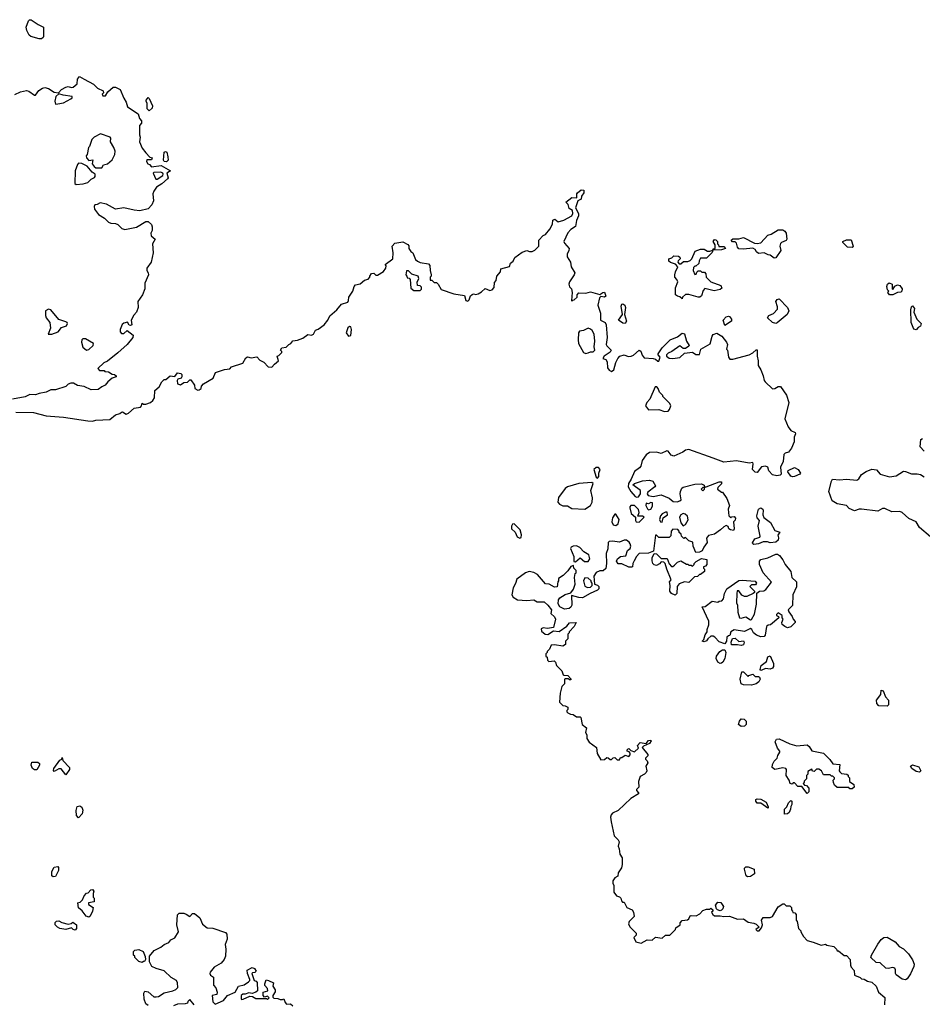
# Model space of a CAD drawing. Extents: x 2029826 to 2248070, y 228728 to 402406.
# Tile 357 of 368: x 2158637 to 2166429, y 353010 to 361509. Entities that reach past the tile are written whole.
import ezdxf

# ---------------------------------------------------------------- set-up
doc = ezdxf.new("R2010")
doc.units = 0

msp = doc.modelspace()

# ---------------------------------------------------------------- linework, layer by layer
at = {"layer": '0CON10XD'}
for points in [[(2158805, 361343.1), (2158734.2, 361364.2), (2158718.8, 361375), (2158698.8, 361415), (2158693.3, 361445), (2158712.3, 361497.7), (2158721.7, 361508.3), (2158735, 361508.8), (2158795.9, 361465.9), (2158843.6, 361443.6), (2158843.3, 361365), (2158840, 361355), (2158825, 361344.2), (2158805, 361343.1)], [(2158595, 360863.8), (2158642.7, 360887.3), (2158695, 360896.2), (2158715, 360892), (2158765, 360857.5), (2158775, 360857.5), (2158803.6, 360896.4), (2158835, 360918.6), (2158855, 360923.5), (2158885, 360914.5), (2158935, 360883.3), (2158971.7, 360878.3), (2158996.7, 360905), (2159035, 360926), (2159055, 360931.2), (2159085, 360922.5), (2159100, 360925), (2159132.5, 360955), (2159137.5, 360995), (2159153, 361017), (2159195, 360996.7), (2159275, 360953.3), (2159307.7, 360917.7), (2159357.5, 360895), (2159361.7, 360878.3), (2159350, 360865), (2159355, 360852.5), (2159378.3, 360851.7), (2159397.5, 360885), (2159445, 360926.7), (2159465, 360926), (2159503.8, 360905), (2159535, 360830), (2159556.2, 360796.2), (2159567, 360757), (2159660, 360695), (2159670, 360655), (2159690, 360635), (2159690, 360615), (2159670, 360595), (2159670, 360515), (2159677.5, 360495), (2159672.5, 360455), (2159695, 360400), (2159725, 360360), (2159761.7, 360321.7), (2159780, 360315), (2159775, 360300), (2159735, 360300), (2159732.5, 360285), (2159742.5, 360265), (2159758.3, 360258.3), (2159775, 360240), (2159859.3, 360249.3), (2159940, 360205), (2159907.1, 360182.9), (2159917.8, 360145), (2159912.9, 360135), (2159865, 360092), (2159817, 360063), (2159795, 360027.5), (2159786.7, 360005), (2159791.2, 359945), (2159778.3, 359911.7), (2159745, 359877.5), (2159675, 359860), (2159625, 359864.2), (2159535, 359883.3), (2159465, 359872.5), (2159386.2, 359916.2), (2159330.7, 359929.3), (2159305, 359912.5), (2159285, 359910), (2159280, 359895), (2159283.9, 359873.9), (2159317, 359827), (2159370, 359795), (2159405, 359760), (2159425, 359752.5), (2159465, 359750), (2159485, 359740), (2159520, 359705), (2159545, 359697.5), (2159645, 359717.5), (2159725, 359767.5), (2159747, 359767), (2159775, 359740), (2159781.7, 359721.7), (2159781.7, 359688.3), (2159770, 359665), (2159773, 359643), (2159806.7, 359615), (2159782.5, 359575), (2159790, 359495), (2159771.2, 359415), (2159733.3, 359365), (2159733.6, 359343.6), (2159746.7, 359325), (2159750, 359305), (2159718.6, 359235), (2159718, 359185), (2159696.7, 359135), (2159657.5, 359075), (2159661.2, 359025), (2159646, 358985), (2159622.7, 358957.3), (2159600, 358915), (2159606, 358875), (2159595, 358868.8), (2159581.7, 358871.7), (2159566.7, 358896.7), (2159535, 358890), (2159522.3, 358877.7), (2159503.8, 358835), (2159503.8, 358815), (2159515, 358800), (2159535, 358800), (2159565, 358826.7), (2159617.5, 358785), (2159612.5, 358765), (2159564.1, 358705.9), (2159485, 358632.5), (2159395, 358560), (2159363.6, 358546.4), (2159311.7, 358498.3), (2159325, 358480), (2159365, 358480), (2159373, 358473), (2159405, 358470), (2159435, 358450), (2159457, 358447), (2159470, 358435), (2159470, 358425), (2159436.4, 358413.6), (2159397, 358383), (2159376.4, 358353.6), (2159345, 358340), (2159315, 358317.5), (2159255, 358312.5), (2159195, 358342.5), (2159135, 358350), (2159101.7, 358371.7), (2159078.3, 358371.7), (2159055, 358362.5), (2159035, 358343.3), (2158945, 358312.5), (2158905, 358312.5), (2158865, 358293.3), (2158805, 358282.5), (2158775, 358270), (2158725, 358273.3), (2158685, 358253.8), (2158575, 358233.3)], [(2158945, 360780), (2158965, 360782.5), (2159015, 360792.5), (2159080, 360825), (2159090, 360835), (2159090, 360845), (2159013, 360857), (2158975, 360870), (2158950, 360845), (2158940, 360805), (2158945, 360780)], [(2159755, 360722.5), (2159738.3, 360738.3), (2159736.7, 360786.7), (2159730, 360805), (2159730, 360815), (2159745, 360837.5), (2159755, 360827.5), (2159783.8, 360765), (2159780, 360745), (2159755, 360722.5)], [(2159345, 360230), (2159360, 360255), (2159396.1, 360263.9), (2159435, 360300), (2159457.5, 360345), (2159460, 360375), (2159450, 360405), (2159420, 360455), (2159422.5, 360485), (2159417.5, 360495), (2159335, 360522.5), (2159280, 360495), (2159260, 360475), (2159240, 360415), (2159230, 360405), (2159220, 360345), (2159210, 360335), (2159212.5, 360315), (2159235, 360292.5), (2159268.3, 360298.3), (2159262.5, 360265), (2159280.7, 360240.7), (2159295, 360230), (2159345, 360230)], [(2159905, 360282), (2159885, 360283.3), (2159878.8, 360295), (2159884.3, 360365), (2159895, 360372), (2159908, 360365), (2159915.6, 360325.6), (2159918.8, 360295), (2159905, 360282)], [(2159125, 360087.5), (2159185, 360093.3), (2159226.1, 360103.9), (2159255, 360133.3), (2159283, 360147), (2159290, 360155), (2159290, 360175), (2159263.6, 360193.6), (2159220, 360245), (2159175, 360267.5), (2159145, 360270), (2159135, 360260), (2159116.7, 360205), (2159113.6, 360093.6), (2159125, 360087.5)], [(2159811.7, 360131.7), (2159825, 360132.5), (2159872.5, 360165), (2159876.7, 360175), (2159872.5, 360185), (2159855, 360193.8), (2159795, 360190), (2159790, 360185), (2159811.7, 360131.7)], [(2158605, 358121.2), (2158755, 358118.8), (2158865, 358088), (2159015, 358079.2), (2159225, 358045.8), (2159265, 358044), (2159295, 358052), (2159415, 358056.2), (2159465, 358097.5), (2159501.7, 358108.3), (2159515, 358120), (2159525, 358122.5), (2159555, 358103.3), (2159575, 358111.2), (2159624.1, 358155.9), (2159680, 358165), (2159690, 358175), (2159695, 358200), (2159705, 358190), (2159725, 358190), (2159765, 358203.3), (2159787.3, 358222.7), (2159800, 358245), (2159803, 358307), (2159840, 358340), (2159865, 358382.5), (2159885, 358402.5), (2159898.3, 358401.7), (2159935, 358433.3), (2159975, 358430), (2160000.7, 358459.3), (2160027.5, 358455), (2160036.7, 358445), (2160037.5, 358425), (2160030, 358415), (2160003.3, 358406.7), (2159997, 358393), (2160000, 358365), (2160025, 358356.7), (2160055, 358377.5), (2160085, 358380), (2160105, 358400), (2160115, 358400), (2160146.2, 358355), (2160150, 358325), (2160175, 358310), (2160187.7, 358312.3), (2160202.5, 358325), (2160207.5, 358345), (2160225, 358366.7), (2160306.7, 358415), (2160327, 358463), (2160405, 358490), (2160450, 358495), (2160466.4, 358513.6), (2160562.5, 358545), (2160590.7, 358589.3), (2160605, 358597.5), (2160635, 358591.2), (2160685, 358597.5), (2160710.7, 358570.7), (2160745, 358552.5), (2160783, 358513), (2160815, 358510), (2160837.5, 358535), (2160870, 358565), (2160860, 358605), (2160875, 358610), (2160900, 358635), (2160900, 358645), (2160890, 358655), (2160900, 358675), (2160938.3, 358681.7), (2160960, 358705), (2160976.7, 358713.3), (2160995, 358737.5), (2161035, 358742.5), (2161081.7, 358758.3), (2161125, 358792.5), (2161155, 358786.7), (2161172.5, 358795), (2161191.7, 358828.3), (2161215, 358837.5), (2161266.4, 358873.6), (2161296.7, 358915), (2161315, 358952.5), (2161376.4, 359003.6), (2161415, 359053.3), (2161469.5, 359070.5), (2161476.7, 359085), (2161478.8, 359115), (2161513.3, 359165), (2161523.8, 359205), (2161535, 359220), (2161575, 359230), (2161615, 359260), (2161645, 359270), (2161660, 359285), (2161660, 359295), (2161675, 359317.5), (2161695, 359320), (2161713, 359303), (2161725, 359302.5), (2161776.7, 359335), (2161797.5, 359365), (2161800, 359385), (2161792.5, 359395), (2161857.5, 359445), (2161860, 359495), (2161853.3, 359555), (2161875, 359580), (2161945, 359590), (2161988.3, 359568.3), (2161997, 359557), (2161997.5, 359535), (2162015, 359507.5), (2162032.5, 359495), (2162055, 359440), (2162070, 359425), (2162093, 359413), (2162165, 359400), (2162178.3, 359388.3), (2162180, 359345), (2162190, 359305), (2162190, 359295), (2162180, 359285), (2162181.7, 359261.7), (2162195, 359260), (2162215, 359240), (2162235, 359240), (2162250, 359225), (2162275, 359180), (2162385, 359142.5), (2162478.3, 359128.3), (2162487.5, 359085), (2162505, 359080), (2162518.8, 359091.2), (2162527.5, 359125), (2162543, 359137), (2162555, 359142.5), (2162575, 359137.5), (2162595, 359142.5), (2162625, 359160), (2162655, 359187.5), (2162695, 359170), (2162715, 359177.5), (2162733.6, 359196.4), (2162735, 359240), (2162751.7, 359258.3), (2162757.5, 359295), (2162787, 359333), (2162791.7, 359358.3), (2162865, 359377.5), (2162873.9, 359406.1), (2162897.5, 359425), (2162912.5, 359455), (2162975, 359503.3), (2163015, 359517.5), (2163038.3, 359508.3), (2163061.7, 359508.3), (2163085, 359520), (2163120, 359555), (2163120, 359605), (2163157.5, 359645), (2163177.5, 359655), (2163215, 359700), (2163237.5, 359745), (2163240.7, 359779.3), (2163257, 359787), (2163285, 359762.5), (2163335, 359777.5), (2163404, 359815), (2163411.9, 359835), (2163410.7, 359860.7), (2163380, 359880), (2163372.7, 359912.7), (2163352.5, 359935), (2163405, 359972.5), (2163448.3, 359971.7), (2163447.5, 360005), (2163452.5, 360015), (2163485, 360040), (2163508.3, 360038.3), (2163506.2, 360015), (2163487.5, 359985), (2163485, 359960), (2163456.2, 359943.8), (2163436.2, 359885), (2163460, 359835), (2163461.4, 359815), (2163444.3, 359775.7), (2163435.6, 359725), (2163395, 359697.5)], [(2163395, 359697.5), (2163370, 359670), (2163334.4, 359595), (2163339.6, 359579.6), (2163380, 359535), (2163377.8, 359515), (2163363.1, 359485), (2163363.1, 359463.1), (2163392.5, 359415), (2163397.5, 359375), (2163428.8, 359325), (2163424, 359305), (2163384, 359245), (2163377.5, 359225), (2163383, 359203), (2163400, 359185), (2163407.5, 359155), (2163400, 359085), (2163405, 359080), (2163411.7, 359088.3), (2163425, 359090), (2163450, 359115), (2163450, 359135), (2163465, 359150), (2163525, 359147.5), (2163565, 359160), (2163645, 359137.5), (2163670, 359155), (2163685, 359156.7), (2163697, 359123), (2163685, 359113.3), (2163655, 359120), (2163641.2, 359108.8), (2163627.5, 359045), (2163652.5, 358975), (2163652.5, 358915), (2163692.5, 358895), (2163700, 358875), (2163710, 358765), (2163700, 358705), (2163705, 358692.5), (2163743.3, 358655), (2163735, 358640), (2163682.5, 358605), (2163670, 358585), (2163696.7, 358576.7), (2163707.5, 358555), (2163712.5, 358505), (2163725, 358482.5), (2163745, 358473.3), (2163767.5, 358485), (2163785, 358550), (2163800, 358585), (2163817.5, 358605), (2163855, 358616.2), (2163890.7, 358600.7), (2163916.2, 358603.8), (2163936.1, 358613.9), (2163985, 358657.5), (2163998.3, 358648.3), (2164011.7, 358611.7), (2164028.8, 358588.8), (2164105, 358583.3), (2164125, 358577.5), (2164145, 358560), (2164155, 358560), (2164167.5, 358595), (2164150, 358615), (2164150, 358625), (2164182.5, 358675), (2164252.5, 358745), (2164315, 358770), (2164355, 358803.8), (2164377.5, 358797.5), (2164392.5, 358735), (2164417, 358697), (2164415, 358690), (2164385, 358670), (2164365, 358670), (2164335, 358692.5), (2164266.1, 358643.9), (2164235, 358630), (2164220, 358615), (2164220, 358605), (2164245, 358586.7), (2164275, 358584), (2164337, 358593), (2164375, 358630), (2164445, 358637.5), (2164475, 358620), (2164505, 358620), (2164517.5, 358665), (2164599.3, 358710.7), (2164613.9, 358776.1), (2164625, 358792.5), (2164655, 358802.5), (2164697.7, 358777.7), (2164740, 358725), (2164747.5, 358705), (2164740, 358665), (2164747.5, 358655), (2164757.5, 358595), (2164768.3, 358578.3), (2164795, 358577.5), (2164935, 358616.7), (2164966.1, 358633.9), (2164995, 358660), (2165005, 358660), (2165002.5, 358605), (2165013, 358563), (2165013.3, 358525), (2165036.4, 358486.4), (2165056.7, 358435), (2165063.3, 358395), (2165072.3, 358382.3), (2165135, 358323.3), (2165155, 358323.8), (2165185, 358342), (2165205, 358343.8), (2165257.9, 358267.9), (2165276.2, 358205), (2165243.6, 358063.6), (2165270, 357995), (2165295, 357962), (2165331.2, 357945), (2165334.2, 357935), (2165323.1, 357905), (2165324.3, 357865), (2165300.2, 357809.8), (2165275, 357776), (2165244.3, 357765.7), (2165233.3, 357755), (2165227.5, 357695), (2165205.7, 357645), (2165211.2, 357585), (2165202.5, 357577.5), (2165172.3, 357572.3), (2165135, 357578.8), (2165104, 357615), (2165095, 357647.5), (2165075.7, 357655.7), (2165041.7, 357648.3), (2165005, 357598.8), (2164985, 357602), (2164962.5, 357625), (2164970, 357675), (2164965, 357687.5), (2164935, 357680), (2164825, 357700), (2164715, 357688.8), (2164624.1, 357724.1), (2164415, 357798.8), (2164386.1, 357793.9), (2164362.5, 357775), (2164285, 357742), (2164260.9, 357750.9), (2164235, 357783.3), (2164225, 357786.2), (2164175, 357763.8), (2164135, 357776.2), (2164075, 357773.3), (2164045, 357753.3), (2164011.2, 357705), (2164000, 357655), (2163989.3, 357640.7), (2163945, 357610), (2163916.7, 357543.3), (2163892.5, 357505), (2163890.8, 357475), (2163914.3, 357435), (2163951.9, 357391.9), (2163965, 357386.9), (2163979.9, 357390.1), (2163997.8, 357415), (2163997.1, 357445), (2163930, 357495), (2163943.6, 357506.4), (2164015, 357527.5), (2164075, 357533.8), (2164103.9, 357523.9), (2164126.2, 357485), (2164121.2, 357475), (2164060, 357430), (2164054.3, 357415), (2164062.2, 357402.2), (2164105, 357392), (2164175, 357406.2), (2164245, 357379.2), (2164279.4, 357349.4), (2164312.8, 357347.2), (2164337.5, 357355), (2164347.5, 357365), (2164338.8, 357415), (2164341.2, 357435), (2164353.8, 357465), (2164365, 357473.8), (2164465, 357498.8), (2164523, 357503), (2164545, 357490), (2164550, 357475), (2164550, 357470), (2164535, 357470), (2164520, 357455), (2164535, 357442.5), (2164550, 357455), (2164550, 357470), (2164563.3, 357476.7), (2164675, 357520), (2164695, 357520), (2164696.7, 357503.3), (2164665, 357470), (2164662.5, 357455), (2164695, 357430), (2164705, 357430), (2164742.5, 357375), (2164766.2, 357315), (2164753.6, 357283.6), (2164760, 357225), (2164775, 357210), (2164783, 357217), (2164805, 357220), (2164817, 357207), (2164815, 357190), (2164800, 357175), (2164803.8, 357115), (2164799.3, 357100.7), (2164772.5, 357105), (2164760, 357115), (2164753, 357133), (2164735, 357142.5), (2164715, 357132.5), (2164687.5, 357105), (2164635, 357067.5), (2164583, 357057), (2164567, 357033), (2164572.5, 356995), (2164542.5, 356955), (2164530, 356925), (2164507, 356913), (2164475, 356910), (2164452.5, 356965), (2164448.3, 356998.3), (2164415, 357010), (2164385, 357040), (2164371.7, 357031.7), (2164351.7, 357051.7), (2164348.3, 357068.3), (2164331.7, 357081.7), (2164330, 357095), (2164318.3, 357108.3), (2164275, 357110), (2164260, 357095), (2164257, 357053), (2164245, 357040), (2164155, 357040), (2164135, 357060), (2164125, 357060), (2164108.3, 356921.7), (2164066.4, 356903.6), (2163985, 356900), (2163962.5, 356875), (2163942.3, 356837.7), (2163930, 356815), (2163926.2, 356785), (2163918, 356782), (2163895, 356783.1), (2163835, 356813.1), (2163802.7, 356812.7), (2163789.2, 356835), (2163797.1, 356855), (2163825, 356875.8), (2163869.5, 356880.5), (2163885, 356927.5), (2163907.5, 356945), (2163912.5, 356965), (2163907.5, 356985), (2163899.3, 356999.3), (2163875, 357016.7), (2163855, 357016.7), (2163815, 357000), (2163755, 357008.8), (2163726.4, 357003.6), (2163717.5, 356995), (2163715, 356940), (2163699.3, 356900.7), (2163703.8, 356815), (2163697.7, 356772.3), (2163675, 356751.2), (2163645, 356750), (2163613.9, 356736.1), (2163593.3, 356705), (2163600, 356635), (2163625, 356627.5), (2163637.5, 356615), (2163636.7, 356595), (2163625, 356583.3), (2163563, 356557), (2163495, 356517.5), (2163465, 356520), (2163401.7, 356538.3), (2163403.3, 356455), (2163395, 356437.5), (2163380, 356425), (2163341.7, 356421.7), (2163300.7, 356440.7), (2163287, 356467), (2163288.3, 356501.7), (2163300.7, 356519.3), (2163345, 356547.5), (2163395, 356560), (2163417, 356593), (2163432.5, 356635), (2163427.5, 356695), (2163433, 356727), (2163440, 356735), (2163440, 356755), (2163420, 356775), (2163418.3, 356798.3), (2163395, 356790), (2163369.3, 356750.7), (2163329.3, 356710.7), (2163290, 356685), (2163290, 356665), (2163283, 356657), (2163277, 356613), (2163255, 356610), (2163207, 356637), (2163175, 356640), (2163108.3, 356718.3), (2163075, 356736.7), (2163035, 356746.7), (2163002.5, 356735), (2162929.5, 356680.5), (2162917.3, 356642.7), (2162896.2, 356605), (2162886.7, 356545), (2162897.5, 356525), (2162935, 356500), (2163015, 356495.8), (2163075, 356500), (2163105, 356483.3), (2163165, 356482.5), (2163197.5, 356455), (2163227.5, 356415), (2163223, 356383), (2163253.9, 356353.9), (2163263.3, 356335), (2163246.7, 356263.3), (2163195, 356254), (2163155, 356260), (2163139.3, 356250.7), (2163141.2, 356231.2), (2163174.1, 356204.1), (2163197.3, 356202.7), (2163245, 356232.5), (2163295, 356227.5), (2163360, 356275), (2163385, 356302.5), (2163440, 356305), (2163425, 356270), (2163380, 356225), (2163380, 356215), (2163370, 356205), (2163370, 356165), (2163350, 356145), (2163350, 356115), (2163325, 356100), (2163255, 356112.5), (2163225, 356110), (2163210, 356075), (2163190, 356055), (2163190, 356045), (2163180, 356035), (2163180, 356015), (2163190, 356005), (2163195, 355980), (2163205, 355970), (2163250, 355975), (2163261.7, 355961.7), (2163270, 355935), (2163318.3, 355888.3), (2163330, 355855), (2163335, 355850), (2163368.3, 355848.3), (2163395, 355820), (2163395, 355810), (2163385, 355810), (2163375, 355820), (2163345, 355820), (2163340, 355815), (2163340, 355775), (2163318.3, 355751.7), (2163302.5, 355695), (2163298.3, 355618.3), (2163325, 355590), (2163347, 355587), (2163370, 355575), (2163370, 355555), (2163360, 355545), (2163360, 355535), (2163370, 355525), (2163393, 355513), (2163415, 355510), (2163445, 355490), (2163475, 355490), (2163480, 355485), (2163492.5, 355425), (2163530, 355395), (2163522.5, 355355), (2163532.5, 355335), (2163532.5, 355305), (2163553.6, 355273.6), (2163617, 355227), (2163622.5, 355175), (2163655, 355120), (2163687, 355123), (2163705, 355140), (2163718.3, 355138.3), (2163735, 355122.5), (2163747, 355123), (2163761.7, 355138.3), (2163775, 355140), (2163795, 355120), (2163815, 355120), (2163825, 355140), (2163835, 355140), (2163865, 355160), (2163895, 355150), (2163907, 355163), (2163907.5, 355177.5), (2163898.3, 355188.3), (2163880, 355195), (2163880, 355205), (2163890, 355215), (2163897, 355217), (2163911.7, 355201.7), (2163945, 355187.5), (2163978.3, 355221.7), (2163970, 355245), (2163995, 355270), (2164045, 355260), (2164065, 355287.5), (2164085, 355290), (2164090, 355285), (2164075, 355260), (2164021.7, 355238.3), (2164010, 355225), (2164060, 355165), (2164060, 355155), (2164040, 355135), (2164040, 355125), (2164055, 355110), (2164060, 355095), (2164042.5, 355065), (2164050, 355025), (2164045, 355010), (2164030, 354995), (2163993.8, 354976.2), (2163978.1, 354931.9), (2163982.5, 354885), (2163962.5, 354865), (2163962.5, 354855), (2163980, 354835), (2163980, 354825), (2163913.9, 354786.1), (2163805, 354682.5), (2163755, 354660), (2163742.5, 354645), (2163737.5, 354625), (2163742.5, 354585), (2163770, 354465)], [(2165150.5, 359450.5), (2165116.1, 359476.1), (2165098.3, 359478.3), (2165065, 359497.5), (2165015, 359490), (2164997.5, 359505), (2164986.4, 359526.4), (2164965, 359537.5), (2164885, 359528), (2164845, 359531.2), (2164833.3, 359545), (2164825, 359580), (2164815, 359590), (2164791.7, 359591.7), (2164780, 359605), (2164795, 359617.5), (2164845, 359617.5), (2164885, 359627.5), (2164980.7, 359580.7), (2165005, 359577.5), (2165035, 359582.5), (2165095, 359647.5), (2165125, 359656.7), (2165185, 359696), (2165225, 359694), (2165243.9, 359683.9), (2165253.8, 359665), (2165261.2, 359615), (2165255, 359603.3), (2165215, 359586.7), (2165203.9, 359576.1), (2165200, 359555), (2165206.7, 359515), (2165165, 359453.8), (2165150.5, 359450.5)], [(2164620, 359520), (2164625, 359530), (2164640, 359535), (2164640, 359565), (2164622.5, 359595), (2164635, 359610), (2164648.3, 359608.3), (2164660, 359595), (2164660, 359575), (2164670, 359565), (2164671.7, 359551.7), (2164715, 359550), (2164730, 359535), (2164695, 359522.5), (2164620, 359520)], [(2165825, 359542), (2165784.4, 359544.4), (2165743.3, 359585), (2165743.3, 359595), (2165775, 359608), (2165815, 359607.5), (2165833.8, 359555), (2165825, 359542)], [(2164355, 359100), (2164337, 359117), (2164315, 359122.5), (2164300, 359135), (2164300, 359195), (2164317.5, 359245), (2164310, 359265), (2164292.5, 359285), (2164292.5, 359305), (2164298.3, 359331.7), (2164320, 359375), (2164298.3, 359398.3), (2164255, 359412.5), (2164242.5, 359425), (2164240, 359445), (2164268.3, 359451.7), (2164285, 359470), (2164325, 359467.5), (2164335, 359460), (2164340, 359445), (2164321.7, 359428.3), (2164320, 359415), (2164331.7, 359401.7), (2164345, 359400), (2164368.3, 359421.7), (2164405, 359422.5), (2164425, 359430), (2164440, 359445), (2164468.3, 359511.7), (2164515, 359526.7), (2164545, 359526.7), (2164575, 359510), (2164595, 359510), (2164620, 359520), (2164615, 359500), (2164565, 359450), (2164515, 359450), (2164503, 359427), (2164500, 359405), (2164475, 359380), (2164465, 359380), (2164455, 359370), (2164450, 359345), (2164465, 359310), (2164478.3, 359311.7), (2164481.7, 359328.3), (2164495, 359340), (2164515, 359340), (2164525, 359330), (2164548.3, 359328.3), (2164560, 359315), (2164562.5, 359285), (2164602.5, 359245), (2164690, 359215), (2164698.3, 359191.7), (2164685, 359181.2), (2164632.3, 359167.7), (2164553, 359187), (2164538.3, 359171.7), (2164522.5, 359125), (2164510, 359115), (2164495, 359113.3), (2164415, 359136.7), (2164385, 359137.5), (2164360, 359115), (2164355, 359100)], [(2162095, 359170), (2162107, 359183), (2162105, 359200), (2162095, 359210), (2162070, 359215), (2162068.3, 359241.7), (2162082.5, 359275), (2162077.5, 359295), (2162021.7, 359311.7), (2161995, 359340), (2161975, 359340), (2161970, 359305), (2161980, 359295), (2161981.7, 359281.7), (2161998.3, 359278.3), (2162007, 359267), (2162015, 359190), (2162038.3, 359171.7), (2162095, 359170)], [(2166175, 359132.5), (2166145, 359132.5), (2166133, 359153), (2166140, 359165), (2166128.3, 359178.3), (2166122.5, 359205), (2166130, 359225), (2166143, 359237), (2166170, 359225), (2166170, 359185), (2166175, 359180), (2166191.7, 359208.3), (2166215, 359220), (2166235, 359213.3), (2166256.2, 359185), (2166253.6, 359166.4), (2166245, 359157.5), (2166215, 359152.5), (2166175, 359132.5)], [(2165165, 358887.5), (2165135, 358894.5), (2165094, 358935), (2165103.3, 358955), (2165145, 358972.5), (2165178.6, 359011.4), (2165179.6, 359029.6), (2165164.1, 359075.9), (2165175, 359092.5), (2165195, 359100), (2165266.2, 359025), (2165276.1, 358996.1), (2165262.5, 358965), (2165175, 358891.2), (2165165, 358887.5)], [(2158915, 358794.5), (2158969.2, 358815), (2158999.3, 358850.7), (2159040, 358865), (2159050, 358885), (2159046.7, 358895), (2159035, 358901.2), (2158975, 358920), (2158905, 359004), (2158885, 359010.5), (2158860.9, 358995), (2158858.9, 358955), (2158866.1, 358935), (2158897.5, 358895), (2158903.1, 358845), (2158883.8, 358795), (2158915, 358794.5)], [(2163865, 358886.7), (2163845, 358889.2), (2163806.7, 358915), (2163841.2, 358965), (2163829.2, 359035), (2163835, 359053.3), (2163844.2, 359055.8), (2163862, 359045), (2163867.8, 359025), (2163858.8, 358965), (2163876.2, 358905), (2163865, 358886.7)], [(2166375, 358832.5), (2166357.5, 358837.5), (2166333.8, 358895), (2166330, 359005), (2166335, 359030), (2166345, 359037.5), (2166362.5, 359015), (2166357.5, 358985), (2166382.3, 358922.3), (2166418.8, 358885), (2166415, 358862.5), (2166395, 358852.5), (2166375, 358832.5)], [(2164725, 358870), (2164710, 358915), (2164735, 358943.3), (2164755, 358950), (2164765, 358946.7), (2164782, 358925), (2164782, 358905), (2164725, 358870)], [(2161475, 358776.7), (2161495, 358782.5), (2161502.4, 358835), (2161495, 358857.5), (2161485, 358861.4), (2161471.1, 358848.9), (2161454.5, 358805), (2161475, 358776.7)], [(2163525, 358626.7), (2163545, 358633.3), (2163565, 358642.5), (2163587, 358643), (2163602.5, 358655), (2163596.2, 358685), (2163601.2, 358735), (2163595.8, 358795), (2163579.2, 358825), (2163565, 358838.6), (2163545, 358845.7), (2163505, 358826), (2163470, 358820), (2163462, 358805), (2163458.1, 358745), (2163462.4, 358712.4), (2163505, 358636.7), (2163525, 358626.7)], [(2159215, 358656.5), (2159235, 358663.1), (2159272.3, 358697.7), (2159273.8, 358715), (2159205, 358753.1), (2159183.3, 358755), (2159174.2, 358745), (2159171.1, 358725), (2159181.8, 358681.8), (2159215, 358656.5)], [(2164205, 358126.7), (2164235, 358130), (2164246.7, 358143.3), (2164257.5, 358175), (2164250, 358195), (2164190, 358255), (2164190, 358265), (2164160, 358295), (2164150, 358325), (2164138.3, 358338.3), (2164121.7, 358338.3), (2164076.7, 358233.3), (2164052.5, 358205), (2164040, 358175), (2164065, 358142.5), (2164155, 358143.3), (2164205, 358126.7)], [(2166444.1, 357784.1), (2166412.3, 357822.3), (2166418, 357885), (2166430, 357895)], [(2163625, 357550), (2163636.7, 357565), (2163637.5, 357595), (2163647.5, 357625), (2163635, 357642.5), (2163615, 357642.5), (2163593.3, 357625), (2163615, 357560), (2163625, 357550)], [(2165311.7, 357561.7), (2165295, 357568), (2165268, 357605), (2165272.7, 357617.3), (2165325, 357643.3), (2165356.7, 357626.7), (2165378.8, 357595), (2165373.3, 357585), (2165325, 357564.3), (2165311.7, 357561.7)], [(2166501.2, 357045), (2166406.2, 357125), (2166375, 357173.3), (2166313.9, 357203.9), (2166256.1, 357256.1), (2166235, 357263.3), (2166165, 357262), (2166105, 357290), (2166085, 357288), (2166045, 357266.7), (2165905, 357282.5), (2165885, 357282.5), (2165845, 357270), (2165798, 357288), (2165775, 357316.7), (2165695, 357330), (2165651.2, 357355), (2165622, 357435), (2165644.2, 357525.8), (2165655, 357542.5), (2165715, 357536.7), (2165775, 357543.3), (2165865, 357533.3), (2165880, 357545), (2165905, 357583.3), (2165945, 357610), (2165995, 357628.8), (2166033.6, 357623.6), (2166065, 357586.2), (2166145, 357562), (2166205, 357571.2), (2166268.3, 357611.7), (2166285, 357610), (2166335, 357588), (2166385, 357588.8), (2166415, 357582.5), (2166445, 357562.5)], [(2163515, 357284.4), (2163565, 357314.3), (2163580, 357345), (2163582.1, 357382.1), (2163566.7, 357445), (2163587.5, 357505), (2163575, 357512.5), (2163463.6, 357506.4), (2163365, 357477.5), (2163347, 357463), (2163290, 357385), (2163282.5, 357345), (2163297, 357327), (2163325, 357312.5), (2163365, 357312.5), (2163405, 357288.6), (2163515, 357284.4)], [(2163985, 357170), (2164027.5, 357215), (2164015, 357222.5), (2163973.3, 357223.3), (2163986.2, 357255), (2163980.5, 357280.5), (2163945, 357316.2), (2163913.3, 357315), (2163903.8, 357305), (2163903.9, 357296.1), (2163915, 357246.7), (2163953.6, 357213.6), (2163953.8, 357185), (2163960, 357175), (2163985, 357170)], [(2164067, 357277), (2164085, 357282.5), (2164100.3, 357309.7), (2164098.8, 357338.8), (2164085, 357340), (2164065, 357330), (2164045, 357336.7), (2164043.3, 357315), (2164056.4, 357286.4), (2164067, 357277)], [(2163785, 357142.5), (2163804.2, 357155.8), (2163813.3, 357193.3), (2163785, 357240), (2163775, 357240), (2163755, 357207.5), (2163750, 357175), (2163759.3, 357149.3), (2163785, 357142.5)], [(2164185, 357172.5), (2164191.7, 357208.3), (2164230, 357235), (2164227, 357257), (2164213, 357257), (2164185, 357242.5), (2164170, 357225), (2164160, 357195), (2164162.5, 357185), (2164170, 357175), (2164185, 357172.5)], [(2164365, 357140), (2164385, 357150), (2164407.1, 357192.9), (2164402, 357222), (2164381.4, 357241.4), (2164365, 357246.2), (2164344, 357236), (2164333.8, 357215), (2164346.1, 357166.1), (2164365, 357140)], [(2164975, 356978), (2164965, 356983.3), (2164964.2, 356994.2), (2164983.8, 357026.2), (2165026.7, 357043.3), (2165029.3, 357050.7), (2165012.3, 357137.7), (2165022.5, 357185), (2165005, 357207.5), (2165001.4, 357225), (2165015, 357282.5), (2165035, 357293.8), (2165052.5, 357285), (2165056.7, 357275), (2165053.8, 357233.8), (2165062, 357212), (2165119.1, 357169.1), (2165155, 357100), (2165200, 357085), (2165180.7, 357059.3), (2165186.7, 357035), (2165183.6, 357016.4), (2165165, 356997.5), (2165115, 356992.5), (2165091.7, 357001.7), (2165055, 357002.5), (2165015, 356984.2), (2164975, 356978)], [(2162955, 357034.4), (2162965, 357040), (2162969.1, 357060.9), (2162956.3, 357106.3), (2162905.6, 357155.6), (2162892.5, 357155), (2162881.7, 357138.3), (2162884.2, 357115), (2162914, 357085), (2162931.4, 357045), (2162955, 357034.4)], [(2163435, 356830), (2163475, 356863.3), (2163512.4, 356832.4), (2163545, 356832.9), (2163558.6, 356855), (2163549.1, 356889.1), (2163506.2, 356915), (2163473.4, 356953.4), (2163445, 356967.5), (2163415.9, 356964.1), (2163397.5, 356955), (2163393.6, 356943.6), (2163420, 356875), (2163421.7, 356831.7), (2163435, 356830)], [(2164295, 356542.5), (2164264.6, 356554.6), (2164250.8, 356575), (2164253.8, 356625), (2164247.5, 356655), (2164260, 356675), (2164222.5, 356765), (2164210, 356815), (2164197, 356827), (2164175, 356830), (2164159.3, 356810.7), (2164135, 356797.5), (2164115, 356802.5), (2164103.9, 356813.9), (2164096.4, 356836.4), (2164096.4, 356863.6), (2164115, 356900), (2164135, 356897.5), (2164175, 356856.7), (2164226.7, 356856.7), (2164243, 356813), (2164265, 356790), (2164275, 356790), (2164289.3, 356800.7), (2164315, 356827.5), (2164345, 356837.5), (2164395, 356810), (2164405, 356810), (2164415, 356800), (2164435, 356800), (2164445, 356792.5), (2164460, 356805), (2164460, 356815), (2164477, 356833), (2164523, 356857), (2164568.3, 356848.3), (2164570, 356805), (2164558.3, 356791.7), (2164540, 356785), (2164540, 356775), (2164550, 356765), (2164550, 356745), (2164515, 356720), (2164505, 356720), (2164488.3, 356701.7), (2164461.7, 356698.3), (2164415, 356650), (2164375, 356657.5), (2164330.7, 356639.3), (2164313.6, 356616.4), (2164308.8, 356555), (2164295, 356542.5)], [(2164725, 356120), (2164675, 356137.5), (2164639.3, 356179.3), (2164625, 356187.5), (2164603.9, 356186.1), (2164576.7, 356165), (2164565, 356147.5), (2164545, 356137.5), (2164527.5, 356145), (2164542, 356158), (2164555, 356197.5), (2164572.5, 356225), (2164573.3, 356245), (2164587.5, 356285), (2164587, 356317), (2164530, 356440), (2164555, 356442.5), (2164615, 356490), (2164665, 356480), (2164675, 356490), (2164698.3, 356491.7), (2164711.7, 356508.3), (2164723, 356557), (2164742.5, 356595), (2164845, 356666.7), (2164875, 356670), (2164985, 356662.5), (2164996.7, 356645), (2164989.3, 356630.7), (2164955, 356630), (2164940, 356615), (2164980, 356575), (2164980, 356565), (2164970, 356555), (2164915, 356530), (2164895, 356530), (2164871.7, 356541.7), (2164845, 356580), (2164831.7, 356578.3), (2164827.5, 356555), (2164826.7, 356475), (2164833.3, 356455), (2164836.7, 356395), (2164850, 356345), (2164865, 356342.5), (2164905, 356353.3), (2164945, 356327.5), (2164955, 356332.5), (2164981.7, 356378.3), (2164996.7, 356465), (2165001.7, 356558.3), (2165025, 356576.7), (2165061.7, 356578.3), (2165079.3, 356590.7), (2165127, 356653), (2165054.2, 356734.2), (2165022.5, 356805), (2165024.3, 356835.7), (2165035, 356850), (2165095, 356863.3), (2165163.9, 356896.1), (2165180, 356895), (2165197.5, 356885), (2165226.1, 356846.1), (2165246.2, 356805), (2165293.3, 356745), (2165302.5, 356695), (2165344.2, 356655), (2165344, 356614), (2165312.9, 356545), (2165307.9, 356452.1), (2165272.5, 356415), (2165276.4, 356396.4), (2165307, 356357), (2165314, 356335), (2165331.2, 356315), (2165331.2, 356305), (2165295, 356268.8), (2165265, 356260), (2165241.7, 356271.7), (2165218.3, 356288.3), (2165217.5, 356305), (2165227.5, 356335), (2165220, 356345), (2165220, 356365), (2165185, 356387.5), (2165170, 356375), (2165170, 356365), (2165188.3, 356358.3), (2165190, 356345), (2165120, 356285), (2165098.3, 356281.7), (2165085, 356270), (2165074.2, 356195), (2165065, 356184.4), (2165035, 356180.6), (2164997.5, 356195), (2164972.5, 356215), (2164957.5, 356245), (2164945, 356252.5), (2164895, 356226.7), (2164805, 356242.5), (2164777.5, 356225), (2164768.3, 356191.7), (2164755, 356190), (2164741.7, 356178.3), (2164740, 356145), (2164725, 356120)], [(2163538.3, 356608.3), (2163565, 356610), (2163580, 356625), (2163580, 356645), (2163570, 356655), (2163570, 356665), (2163545, 356687.5), (2163515, 356690), (2163503.3, 356665), (2163515, 356620), (2163538.3, 356608.3)], [(2164865, 356106.7), (2164835, 356113.3), (2164783, 356113), (2164780, 356135), (2164791.7, 356168.3), (2164815, 356170), (2164845, 356142.5), (2164885, 356147.5), (2164892.5, 356135), (2164885, 356113.8), (2164865, 356106.7)], [(2164685, 355950), (2164665, 355962.5), (2164650, 355995), (2164652.5, 356015), (2164680, 356055), (2164705, 356070), (2164725, 356070), (2164732.5, 356045), (2164723.8, 355995), (2164707.3, 355962.7), (2164695, 355953.3), (2164685, 355950)], [(2165035, 355890), (2165028.3, 355898.3), (2165037.5, 355935), (2165085, 355967.5), (2165095, 356010), (2165115, 356016.7), (2165145, 355952.5), (2165145.9, 355924.1), (2165135, 355910), (2165115, 355903.3), (2165075, 355907.5), (2165045, 355892.5), (2165035, 355890)], [(2164955, 355763.3), (2164885, 355767.5), (2164867, 355777), (2164857.5, 355815), (2164871.7, 355878.3), (2164885, 355880), (2164925, 355840), (2164931.7, 355848.3), (2164965, 355860), (2164985, 355840), (2165015, 355840), (2165023, 355833), (2165030, 355815), (2165017.7, 355792.3), (2164995, 355776.7), (2164955, 355763.3)], [(2166125, 355583.3), (2166055, 355586.7), (2166035.9, 355605.9), (2166034.2, 355635), (2166070, 355685), (2166075, 355720), (2166092.5, 355715), (2166112.5, 355665), (2166137.5, 355635), (2166137.5, 355595), (2166125, 355583.3)], [(2164865, 355407.5), (2164842.5, 355425), (2164850, 355455), (2164865, 355472.5), (2164891.7, 355471.7), (2164910, 355455), (2164910, 355425), (2164895, 355410), (2164865, 355407.5)], [(2165435, 354830), (2165388.3, 354888.3), (2165355, 354890), (2165325, 354920), (2165315, 354920), (2165305, 354910), (2165290, 354915), (2165280, 354945), (2165253.3, 354985), (2165257.5, 355035), (2165250, 355045), (2165225, 355050), (2165155, 355037.5), (2165133.9, 355053.9), (2165135, 355080), (2165151.7, 355108.3), (2165177, 355133), (2165183, 355157), (2165200, 355185), (2165200, 355195), (2165180.5, 355220.5), (2165160, 355275), (2165171.7, 355298.3), (2165195, 355302.5), (2165285, 355257.5), (2165345, 355240), (2165435, 355248), (2165453.3, 355235), (2165475, 355196.7), (2165575, 355177.5), (2165632, 355122), (2165656.4, 355086.4), (2165718.3, 355078.3), (2165712.5, 355025), (2165717, 355017), (2165733, 355003), (2165777, 354997), (2165788.3, 354988.3), (2165790, 354975), (2165800, 354965), (2165801.7, 354931.7), (2165838.3, 354908.3), (2165840, 354885), (2165825, 354870), (2165805, 354870), (2165795, 354880), (2165695, 354880), (2165671.7, 354901.7), (2165663, 354923), (2165660, 354945), (2165670, 354955), (2165670, 354965), (2165658.3, 354978.3), (2165645, 354980), (2165635, 354990), (2165575, 354990), (2165560, 355025), (2165535, 355040), (2165515, 355040), (2165495, 355020), (2165481.7, 355021.7), (2165475, 355040), (2165441.7, 355018.3), (2165440, 354995), (2165430, 354985), (2165430, 354955), (2165410, 354935), (2165410, 354925), (2165400, 354915), (2165411.7, 354901.7), (2165428.3, 354898.3), (2165450, 354875), (2165450, 354845), (2165435, 354830)], [(2158785, 355032.5), (2158765, 355032.5), (2158747.5, 355045), (2158737.5, 355075), (2158741.7, 355098.3), (2158795, 355100), (2158808.3, 355088.3), (2158807, 355073), (2158785, 355032.5)], [(2159035, 354990), (2158995, 355042.5), (2158975, 355042.5), (2158935, 355020), (2158928.3, 355028.3), (2158932.5, 355045), (2158985, 355117.5), (2159000, 355125), (2159005, 355140), (2159010, 355115), (2159066.7, 355055), (2159067.5, 355035), (2159035, 354990)], [(2166405, 355014), (2166375, 355019.2), (2166340, 355045), (2166327.5, 355065), (2166345, 355076.2), (2166398.3, 355058.3), (2166416.7, 355025), (2166405, 355014)], [(2165095, 354702.5), (2165036.2, 354746.2), (2165005, 354746.7), (2164992.7, 354762.7), (2164993.6, 354776.4), (2165005, 354782.5), (2165035, 354780), (2165080, 354755), (2165097.5, 354715), (2165100, 354705), (2165095, 354702.5)], [(2165240, 354650), (2165240, 354695), (2165260, 354715), (2165275, 354750), (2165295, 354770), (2165301.7, 354761.7), (2165302.5, 354735), (2165293, 354717), (2165292.5, 354695), (2165280, 354665), (2165265, 354652.5), (2165240, 354650)], [(2159145, 354620), (2159128.3, 354638.3), (2159123.6, 354683.6), (2159133.9, 354716.1), (2159155, 354723.3), (2159175, 354712.5), (2159183.3, 354685), (2159177.5, 354655), (2159145, 354620)], [(2163770, 354465), (2163805, 354430), (2163811.7, 354411.7), (2163803.3, 354375), (2163813, 354353), (2163817.5, 354305), (2163837.5, 354275), (2163837.5, 354215), (2163831.7, 354188.3), (2163802.5, 354145), (2163800, 354115), (2163775, 354100), (2163756.7, 354075), (2163756.7, 354055), (2163766.7, 354035), (2163767, 353977), (2163790, 353945), (2163815, 353937.5), (2163826.4, 353926.4), (2163831.7, 353901.7), (2163841.7, 353891.7), (2163855, 353890), (2163878.8, 353845), (2163923.3, 353825), (2163936.7, 353805), (2163941.7, 353768.3), (2163897.5, 353725), (2163892.5, 353705), (2163905, 353677.5), (2163960, 353625), (2163960, 353605), (2163940, 353585), (2163955, 353550), (2164001.7, 353538.3), (2164053.6, 353566.4), (2164097, 353563), (2164125, 353590), (2164185, 353580), (2164213, 353607), (2164250, 353605), (2164300, 353655), (2164301.7, 353668.3), (2164340, 353695), (2164338.3, 353711.7), (2164355, 353732.5), (2164401.7, 353738.3), (2164413, 353747), (2164425, 353772.5), (2164435, 353776.7), (2164477, 353773), (2164508.3, 353791.7), (2164535, 353820), (2164565, 353830), (2164595, 353830), (2164605, 353840), (2164620, 353825), (2164620, 353815), (2164610, 353805), (2164620, 353785), (2164635, 353773.3), (2164683.6, 353773.6), (2164715, 353766.7), (2164765, 353770), (2164835, 353743.8), (2164886.7, 353746.7), (2164925, 353720), (2164975, 353710), (2164995, 353700), (2165020, 353675), (2164992.5, 353655), (2165005, 353642.5), (2165020, 353645), (2165041.7, 353668.3), (2165050, 353695), (2165042.5, 353735), (2165055, 353760), (2165115, 353760), (2165135, 353767.5), (2165185, 353850), (2165225, 353877.5), (2165237, 353877), (2165255, 353860), (2165285, 353860), (2165300, 353845), (2165300, 353825), (2165310, 353815), (2165311.7, 353801.7), (2165328.3, 353798.3), (2165340, 353785), (2165340, 353735), (2165350, 353725), (2165360, 353665), (2165380, 353645), (2165380, 353635), (2165402.5, 353595), (2165435, 353560), (2165487, 353547), (2165555, 353520), (2165595, 353527.5), (2165605, 353520), (2165665, 353510), (2165690, 353485), (2165695, 353470), (2165705, 353470), (2165755, 353430), (2165775, 353430), (2165807, 353397), (2165808.3, 353348.3), (2165815, 353330), (2165841.7, 353301.7), (2165845, 353260), (2165891.7, 353241.7), (2165905, 353230), (2165927, 353227), (2165955, 353210), (2165995, 353200), (2166030, 353165), (2166050, 353115), (2166107, 353067), (2166102.5, 353005)], [(2158925, 354110), (2158915, 354120), (2158913.6, 354156.4), (2158935, 354192.5), (2158965, 354200), (2158971.7, 354191.7), (2158972.5, 354165), (2158945, 354112.5), (2158925, 354110)], [(2164920.7, 354110.7), (2164909.3, 354119.3), (2164893.3, 354175), (2164893.9, 354186.1), (2164905, 354197.5), (2164925, 354197.5), (2164977.5, 354175), (2164980, 354135), (2164945, 354113.3), (2164920.7, 354110.7)], [(2159235, 353762.5), (2159210.7, 353770.7), (2159176.7, 353816.7), (2159143.6, 353843.6), (2159140, 353885), (2159158.3, 353891.7), (2159178.3, 353911.7), (2159193, 353947), (2159215, 353970), (2159228.3, 353971.7), (2159251.7, 353998.3), (2159265, 354000), (2159277.5, 353985), (2159270, 353965), (2159270, 353935), (2159280, 353925), (2159280, 353895), (2159230, 353885), (2159231.7, 353871.7), (2159270, 353845), (2159267, 353813), (2159245, 353770), (2159235, 353762.5)], [(2164685, 353817.5), (2164660, 353825), (2164653, 353833), (2164643.9, 353866.1), (2164665, 353890), (2164688.8, 353888.8), (2164712.5, 353855), (2164707.5, 353835), (2164695, 353822.5), (2164685, 353817.5)], [(2159745, 353000), (2159727.5, 353015), (2159712, 353055), (2159710, 353105), (2159718.3, 353121.7), (2159746.1, 353116.1), (2159793.9, 353073.9), (2159815, 353073.3), (2159835, 353077.5), (2159885, 353107.5), (2159960, 353125), (2159985, 353137.5), (2160002.5, 353155), (2160000, 353195), (2159990, 353215), (2159945, 353240), (2159885, 353297.5), (2159815, 353317.5), (2159777, 353337), (2159757, 353377), (2159756.7, 353425), (2159797, 353473), (2159855, 353502.5), (2159883, 353527), (2159925, 353542.5), (2159942.5, 353565), (2159975.9, 353584.1), (2160007.5, 353635), (2159993, 353697), (2159998.3, 353781.7), (2160015, 353796.7), (2160055, 353797.5), (2160075, 353786.7), (2160105, 353766.7), (2160127.7, 353792.3), (2160145, 353793.8), (2160192, 353755), (2160215, 353700), (2160255, 353670), (2160305, 353667.5), (2160415, 353630), (2160426.7, 353615), (2160428.3, 353571.7), (2160410, 353525), (2160416.7, 353485), (2160413.8, 353425), (2160403.6, 353396.4), (2160375.8, 353364.2), (2160315, 353330), (2160281.7, 353288.3), (2160277.5, 353275), (2160285, 353262.5), (2160310, 353245), (2160310, 353175), (2160330.7, 353150.7), (2160343.3, 353115), (2160340, 353095), (2160300, 353085), (2160305, 353030), (2160325, 353010), (2160397, 353043), (2160430, 353085), (2160496, 353114), (2160525, 353167.5), (2160575, 353178), (2160613.3, 353205), (2160622.5, 353215), (2160622.5, 353225), (2160602.5, 353275), (2160600, 353305), (2160645, 353326.2), (2160665, 353317.5), (2160680, 353295), (2160667, 353283), (2160648.3, 353281.7), (2160640, 353275), (2160660, 353215), (2160678.3, 353208.3), (2160687, 353197), (2160690, 353125), (2160677, 353113), (2160645, 353102.5), (2160615, 353110), (2160585, 353097.5), (2160563, 353097), (2160550, 353085), (2160550, 353055), (2160555, 353050), (2160567, 353053), (2160625, 353080), (2160647, 353077), (2160675, 353060), (2160768.3, 353058.3), (2160775, 353050), (2160790, 353065), (2160775, 353080), (2160751.7, 353071.7), (2160740, 353085), (2160740, 353115), (2160780, 353125), (2160777.5, 353145), (2160752.5, 353172.5), (2160752.5, 353185), (2160765, 353220), (2160786.4, 353216.4), (2160827.5, 353195), (2160822.5, 353165), (2160842.5, 353135), (2160841.7, 353118.3), (2160822.5, 353085), (2160822.5, 353072.5), (2160831.7, 353061.7), (2160865, 353060), (2160885, 353050), (2160905, 353050), (2160917, 353057), (2160927.5, 353025), (2160941.7, 353011.7), (2160975, 353013.8), (2160996, 352995)], [(2159115, 353650), (2159100, 353655), (2159085, 353670), (2159035, 353656.7), (2158985, 353663.3), (2158962.5, 353675), (2158943.3, 353695), (2158942.5, 353715), (2158955, 353726.7), (2158975, 353730), (2159000, 353715), (2159055, 353700), (2159081.7, 353708.3), (2159095, 353720), (2159126.7, 353695), (2159127.5, 353665), (2159115, 353650)], [(2166285, 353220), (2166255, 353226.9), (2166204.2, 353265), (2166197.1, 353275), (2166198, 353308), (2166191.2, 353321.2), (2166175, 353326), (2166135, 353317.5), (2166115, 353320.8), (2166065, 353366.7), (2166031.1, 353371.1), (2165985.6, 353415), (2165990.6, 353435), (2166045, 353530), (2166075, 353569.2), (2166096.2, 353585), (2166125, 353587.8), (2166195, 353547.8), (2166228.3, 353508.3), (2166267, 353487), (2166309.2, 353445), (2166345, 353393.3), (2166358.8, 353355), (2166356, 353335), (2166328.5, 353271.5), (2166299.4, 353230.6), (2166285, 353220)], [(2159695, 353370), (2159665, 353380), (2159630, 353415), (2159630, 353425), (2159620, 353435), (2159620, 353465), (2159631.7, 353478.3), (2159665, 353482.5), (2159702.5, 353465), (2159721.7, 353421.7), (2159722.5, 353395), (2159715, 353380), (2159705, 353380), (2159695, 353370)], [(2160142.5, 353005), (2160105, 353050), (2160090, 353035), (2160085, 353020), (2160067, 353013), (2159998.3, 353011.7), (2159965, 352997.5)]]:
    msp.add_lwpolyline(points, dxfattribs=at)

doc.saveas('drawing.dxf')
